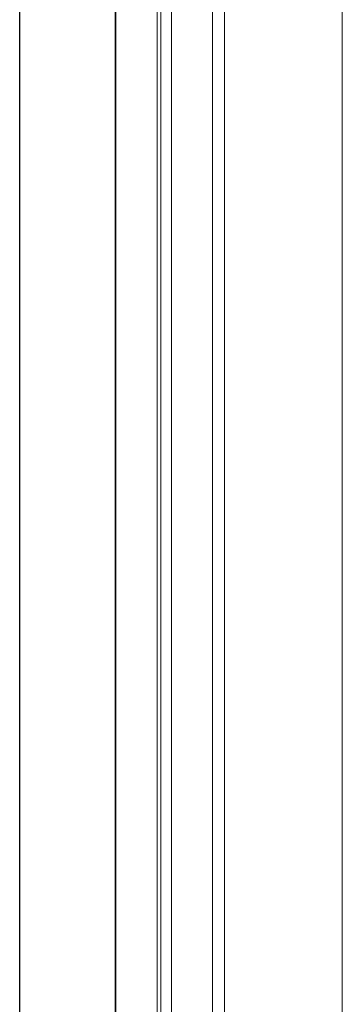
# Model space of a CAD drawing. Header units: inches. Extents: x 424 to 2043, y -237 to 445.
# Tile 663 of 965: x 854.465 to 854.614, y 221.578 to 222.032. Entities that reach past the tile are written whole.
import ezdxf

# ---------------------------------------------------------------- set-up
doc = ezdxf.new("R2010")
doc.units = ezdxf.units.IN
doc.header["$MEASUREMENT"] = 0
doc.layers.add('A-DOOR', color=31, linetype='Continuous', lineweight=9)
doc.layers.add('A-WALL', color=113, linetype='Continuous', lineweight=9)

# ---------------------------------------------------------------- blocks, each defined once
blk = doc.blocks.new('5-panel_Bi-fold_external_door_10806 - Type 1-V65-Section 1')
at = {"layer": 'A-DOOR'}
for p, q in [((-122.42135, 8.4), (-122.42135, 5.6)), ((-122.37735, 8.4), (-122.37735, 5.6)), ((-122.377, 8.3372), (-122.377, 5.6)), ((-122.35797, 5.6), (-122.35797, 8.3372)), ((-122.33251, 5.6), (-122.33251, 8.3372)), ((-122.3269, 5.6), (-122.3269, 8.3372)), ((-122.27268, 5.6), (-122.27268, 8.33744)), ((-122.35633, 8.25), (-122.35633, 5.685)), ((-122.35133, 5.685), (-122.35133, 8.25))]:
    blk.add_line(p, q, dxfattribs=at)

msp = doc.modelspace()

# ---------------------------------------------------------------- linework, layer by layer
at = {"layer": 'A-WALL'}
msp.add_line((854.4652, 220.69721), (854.4652, 223.49721), dxfattribs=at)

# ---------------------------------------------------------------- block references
at = {"layer": 'A-DOOR'}
msp.add_blockref('5-panel_Bi-fold_external_door_10806 - Type 1-V65-Section 1', (976.88654, 215.09721), dxfattribs=at)

doc.saveas('drawing.dxf')
